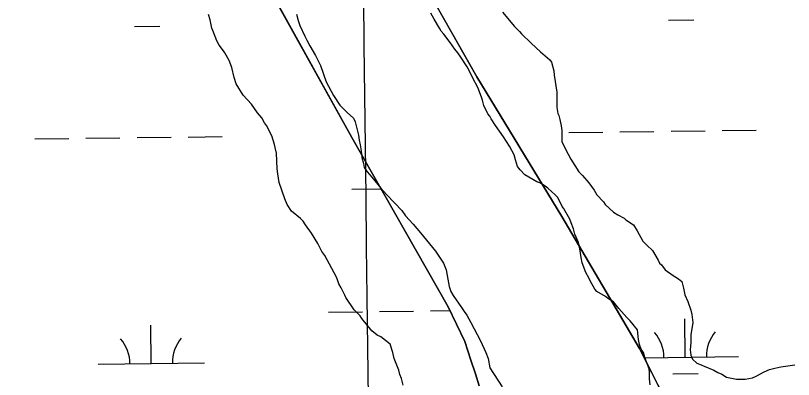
# Model space of a CAD drawing. Extents: x 3694830 to 3732949, y 415201 to 440970.
# Drawn here: x 3703884 to 3704615, y 432058 to 432400 of the extents above; entities that cross this region are included whole.
import ezdxf

# ---------------------------------------------------------------- set-up
doc = ezdxf.new("R2010")
doc.units = 0
for name, color, linetype in [('V-GRID-MAJR', 7, 'Continuous'), ('V-SITE-VEGE', 7, 'Continuous'), ('V-TOPO-SHOR', 7, 'Continuous'), ('V-WETL-SWMP', 7, 'Continuous')]:
    doc.layers.add(name, color=color, linetype=linetype)

msp = doc.modelspace()

# ---------------------------------------------------------------- linework, layer by layer
at = {"layer": 'V-GRID-MAJR'}
msp.add_spline([(3704347.28, 420679.41), (3704276.78, 426737.89), (3704206.26, 432798.3), (3704135.74, 438858.72), (3704135.72, 438860.65)], degree=3, dxfattribs=at)
at = {"layer": 'V-SITE-VEGE'}
for points in [[(3704479.99, 432052.94), (3704479.33, 432058.35), (3704479.36, 432064.09), (3704479.04, 432067.81), (3704475.03, 432078.64), (3704474.03, 432082.7), (3704471.68, 432086.43), (3704470.01, 432090.83), (3704469.02, 432095.57), (3704468.04, 432104.7), (3704461.32, 432113.17), (3704458.29, 432116.23), (3704450.55, 432124.71), (3704445.51, 432130.82), (3704440.79, 432133.88), (3704438.1, 432135.92), (3704430.01, 432140.68), (3704427.99, 432142.72), (3704423.63, 432150.51), (3704422.29, 432153.56), (3704419.61, 432158.64), (3704416.27, 432167.44), (3704415.27, 432172.51), (3704413.96, 432180.63), (3704412.63, 432186.72), (3704409.28, 432194.51), (3704407.95, 432199.58), (3704405.95, 432205.33), (3704404.61, 432208.72), (3704398.57, 432218.88), (3704397.23, 432220.58), (3704393.21, 432229.04), (3704390.85, 432231.42), (3704383.78, 432237.87), (3704381.43, 432239.57), (3704376.37, 432242.64), (3704373.67, 432243.66), (3704362.21, 432250.47), (3704357.83, 432254.88), (3704355.48, 432258.27), (3704353.48, 432264.36), (3704352.15, 432269.1), (3704347.79, 432277.23), (3704342.08, 432286.04), (3704334.69, 432296.55), (3704330.67, 432302.99), (3704329.32, 432305.36), (3704327.65, 432307.73), (3704323.62, 432315.52), (3704322.63, 432320.6), (3704321.63, 432323.3), (3704317.95, 432332.44), (3704313.25, 432341.25), (3704310.91, 432346.67), (3704308.23, 432351.75), (3704302.19, 432360.9), (3704299.16, 432364.97), (3704296.47, 432368.36), (3704292.11, 432374.8), (3704286.06, 432382.6), (3704283.71, 432385.31), (3704282.03, 432388.36), (3704276.99, 432396.83), (3704273.98, 432402.25)], [(3704341.23, 432403.31), (3704349.3, 432393.48), (3704352.33, 432390.09), (3704357.38, 432384.99), (3704359.06, 432382.96), (3704368.15, 432374.13), (3704376.9, 432365.99), (3704385.65, 432358.51), (3704387.33, 432356.14), (3704389.66, 432348.02), (3704389.98, 432343.96), (3704392.28, 432328.07), (3704392.22, 432313.54), (3704393.21, 432308.13), (3704394.21, 432306.1), (3704395.21, 432302.37), (3704396.54, 432296.28), (3704397.2, 432291.89), (3704397.15, 432281.75), (3704400.16, 432274.98), (3704402.85, 432269.9), (3704405.53, 432265.15), (3704412.91, 432253.29), (3704416.62, 432249.56), (3704422.33, 432242.78), (3704427.37, 432236), (3704430.06, 432231.59), (3704436.11, 432224.81), (3704437.79, 432222.43), (3704445.53, 432215.3), (3704449.57, 432212.58), (3704455.65, 432209.52), (3704457.33, 432208.16), (3704464.41, 432203.4), (3704467.76, 432197.64), (3704473.13, 432187.81), (3704476.83, 432184.08), (3704482.22, 432179.32), (3704487.58, 432170.17), (3704488.93, 432167.13), (3704490.61, 432165.77), (3704494.31, 432161.02), (3704501.72, 432155.58), (3704506.77, 432152.52), (3704509.8, 432150.14), (3704511.47, 432143.71), (3704512.79, 432137.62), (3704515.47, 432131.19), (3704518.14, 432123.07), (3704519.14, 432119.01), (3704520.12, 432111.57), (3704518.38, 432099.75), (3704518.34, 432092.65), (3704517.64, 432085.9), (3704518.29, 432080.83), (3704519.97, 432077.1), (3704524.01, 432073.36)], [(3704161.91, 432195.56), (3704156.19, 432203.36), (3704153.84, 432206.75), (3704151.49, 432209.12), (3704143.07, 432216.26), (3704139.04, 432222.36), (3704136.7, 432227.78), (3704131.35, 432243.01), (3704130.04, 432251.12), (3704129.38, 432255.86), (3704128.77, 432270.73), (3704127.78, 432276.14), (3704127.12, 432278.85), (3704124.44, 432286.97), (3704119.42, 432296.79), (3704117.74, 432299.17), (3704115.05, 432303.91), (3704111.02, 432308.66), (3704105.31, 432316.79), (3704097.57, 432325.27), (3704090.86, 432335.78), (3704089.2, 432341.87), (3704086.87, 432351.34), (3704084.53, 432357.77), (3704080.17, 432364.89), (3704079.16, 432366.92), (3704075.13, 432372.35), (3704072.78, 432376.41), (3704069.1, 432385.89), (3704068.1, 432388.26), (3704066.45, 432396.04), (3704065.12, 432401.11)], [(3704147.58, 432401.44), (3704149.24, 432395.35), (3704150.91, 432390.61), (3704155.6, 432380.79), (3704157.27, 432377.06), (3704160.29, 432371.64), (3704165.66, 432362.49), (3704170.35, 432353.01), (3704175.69, 432337.78), (3704182.4, 432324.91), (3704188.44, 432315.76), (3704195.17, 432308.97), (3704201.23, 432303.54), (3704202.91, 432300.15), (3704205.9, 432287.63), (3704206.55, 432282.9), (3704207.55, 432278.5), (3704208.54, 432272.75), (3704209.18, 432266.67), (3704210.51, 432260.92), (3704211.17, 432257.2), (3704214.2, 432253.13), (3704218.57, 432248.04), (3704226.97, 432237.87), (3704232.69, 432231.42), (3704246.82, 432216.83), (3704250.18, 432211.75), (3704257.25, 432203.94), (3704264.31, 432195.8), (3704278.43, 432178.51), (3704285.81, 432167.32), (3704288.49, 432160.89), (3704289.14, 432155.82), (3704291.13, 432145.33), (3704292.8, 432140.59), (3704294.81, 432136.87), (3704302.87, 432125.68), (3704305.22, 432121.95), (3704307.91, 432118.22), (3704311.6, 432111.45), (3704320.65, 432094.17), (3704325.67, 432083.34), (3704327.68, 432077.58), (3704329.33, 432068.79), (3704341.08, 432050.83)], [(3704247.81, 432052.58), (3704246.48, 432058.67), (3704244.81, 432062.73), (3704243.82, 432066.79), (3704239.47, 432077.62), (3704238.14, 432083.37), (3704235.81, 432091.16), (3704227.05, 432097.95), (3704223.34, 432099.66), (3704218.63, 432103.74), (3704209.21, 432115.26), (3704207.53, 432117.64), (3704201.81, 432123.41), (3704194.09, 432134.93), (3704193.09, 432137.3), (3704189.74, 432144.07), (3704187.39, 432147.8), (3704186.38, 432150.51), (3704185.39, 432154.23), (3704183.04, 432158.3), (3704174.32, 432174.56), (3704171.63, 432178.29), (3704167.61, 432185.74), (3704161.91, 432195.56)], [(3704524.01, 432073.36), (3704528.06, 432071.66), (3704530.75, 432070.29), (3704539.86, 432066.54), (3704543.57, 432064.49), (3704547.28, 432062.79), (3704551.66, 432060.07), (3704561.12, 432058.34), (3704569.23, 432058.3), (3704576.33, 432059.29), (3704579.72, 432060.96), (3704587.17, 432064.98), (3704592.25, 432067.33), (3704597.32, 432068.66), (3704602.74, 432069.65), (3704615.92, 432071.62)]]:
    msp.add_lwpolyline(points, dxfattribs=at)
at = {"layer": 'V-TOPO-SHOR'}
for p, q in [((3704317.13, 432342.4), (3704229.61, 432496.78)), ((3704105.8, 432454.74), (3704199.66, 432285.33)), ((3704396.9, 432211.01), (3704317.13, 432342.4)), ((3704199.66, 432285.33), (3704290.1, 432126.1)), ((3704470.06, 432087.09), (3704396.9, 432211.01)), ((3704290.1, 432126.1), (3704305.83, 432093.69)), ((3704305.83, 432093.69), (3704311.45, 432075.97)), ((3704521.57, 431985.01), (3704470.06, 432087.09)), ((3704311.45, 432075.97), (3704315.87, 432063.14)), ((3704315.87, 432063.14), (3704319.28, 432051.94))]:
    msp.add_line(p, q, dxfattribs=at)
at = {"layer": 'V-WETL-SWMP'}
for p, q in [((3704497.25, 432395.9), (3704521.25, 432396.18)), ((3703995.38, 432389.91), (3704019.38, 432390.2)), ((3703949.79, 432284.72), (3703981.79, 432285.1)), ((3703997.78, 432285.29), (3704029.78, 432285.67)), ((3704045.78, 432285.86), (3704077.78, 432286.25)), ((3704403.66, 432290.13), (3704435.66, 432290.51)), ((3704451.66, 432290.71), (3704483.66, 432291.09)), ((3704499.66, 432291.28), (3704531.65, 432291.66)), ((3704547.65, 432291.85), (3704579.65, 432292.23)), ((3703901.79, 432284.15), (3703933.79, 432284.53)), ((3704199.69, 432236.95), (3704226.95, 432237.28)), ((3704177.66, 432121.25), (3704209.66, 432121.63)), ((3704225.66, 432121.82), (3704257.66, 432122.21)), ((3704273.65, 432122.4), (3704291.79, 432122.61)), ((3704513.04, 432078.82), (3704512.61, 432114.82)), ((3704011.16, 432072.83), (3704010.73, 432108.83)), ((3703961.17, 432072.24), (3704061.16, 432073.43)), ((3704474.47, 432078.36), (3704563.03, 432079.41)), ((3704501.22, 432063.25), (3704525.22, 432063.53))]:
    msp.add_line(p, q, dxfattribs=at)
for points in [[(3704476.42, 432922.53), (3704284.42, 432793.7), (3704199.88, 432749.76), (3704160.97, 432735.84), (3704148.27, 432732.27), (3704141.41, 432729.48), (3704134.95, 432724.67), (3704131.71, 432720.86), (3704128.46, 432712.62), (3704126.62, 432705.38), (3704126.37, 432695.52), (3704127.55, 432689.07), (3704130.14, 432681.41), (3704144.13, 432657.19), (3704229.61, 432496.78), (3704317.13, 432342.4), (3704396.9, 432211.01), (3704470.06, 432087.09), (3704521.57, 431985.01)], [(3704319.28, 432051.94), (3704315.87, 432063.14), (3704311.45, 432075.97), (3704305.83, 432093.69), (3704290.1, 432126.1), (3704199.66, 432285.33), (3704105.8, 432454.74), (3703995.68, 432625.65), (3703969.46, 432677.83), (3703952.16, 432723.06), (3703939.05, 432749.35), (3703833.73, 432903.15)]]:
    msp.add_lwpolyline(points, dxfattribs=at)
for centre, start, end in [((3704568.27, 432079.95), 139.91153, 181.45518), ((3703955.92, 432072.65), 359.91153, 41.45519), ((3704066.4, 432073.97), 139.91153, 181.45518), ((3704457.79, 432078.63), 359.91153, 41.45519)]:
    msp.add_arc(centre, 35.25, start, end, dxfattribs=at)

doc.saveas('drawing.dxf')
